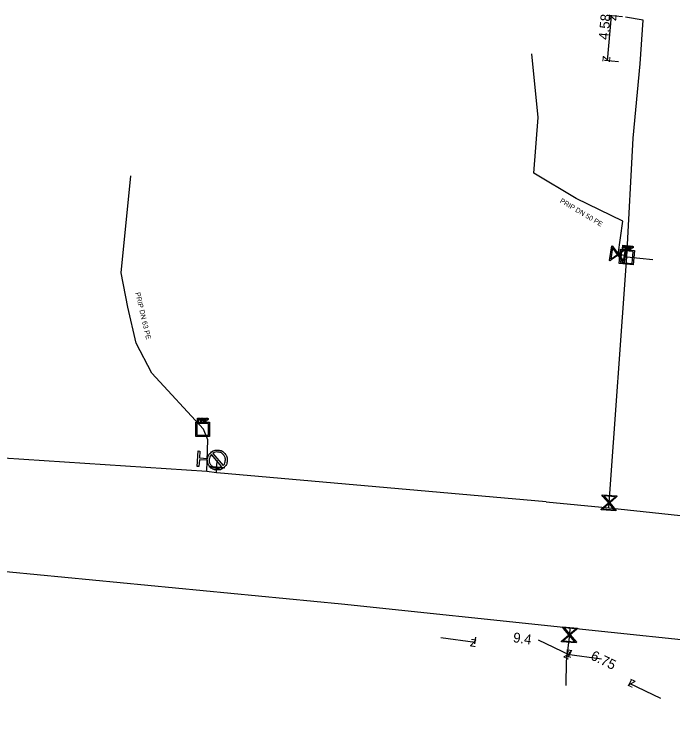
# Model space of a CAD drawing. Extents: x -643544 to -637295, y -1119190 to -1111715.
# Drawn here: x -642663.9 to -642597.3, y -1114181.4 to -1114108.3 of the extents above; entities that cross this region are included whole.
import ezdxf

# ---------------------------------------------------------------- set-up
doc = ezdxf.new("R2010")
doc.units = 0
for name, color, linetype in [('Default', 7, 'Continuous'), ('VP Hydrant', 7, 'Continuous'), ('VP Kótování', 7, 'Continuous'), ('VP Popis přípojky', 7, 'Continuous'), ('VP Přípojka', 7, 'Continuous'), ('VP Řad', 7, 'Continuous'), ('VP Šachta', 7, 'Continuous'), ('VP Šoupě', 7, 'Continuous')]:
    doc.layers.add(name, color=color, linetype=linetype)

msp = doc.modelspace()

# ---------------------------------------------------------------- linework, layer by layer
at = {"layer": 'Default'}
for points in [[(-642602.24, -1114131.632), (-642602.204, -1114131.635), (-642602.185, -1114131.641), (-642602.16, -1114131.648), (-642602.143, -1114131.662), (-642602.126, -1114131.675), (-642602.117, -1114131.698), (-642602.109, -1114131.721), (-642602.111, -1114131.748), (-642602.115, -1114131.794), (-642602.147, -1114131.822), (-642602.178, -1114131.851), (-642602.253, -1114131.844)], [(-642602.25, -1114131.803), (-642602.203, -1114131.807), (-642602.183, -1114131.792), (-642602.163, -1114131.776), (-642602.16, -1114131.745), (-642602.158, -1114131.723), (-642602.168, -1114131.706), (-642602.177, -1114131.689), (-642602.195, -1114131.683), (-642602.207, -1114131.678), (-642602.24, -1114131.675)], [(-642601.872, -1114131.95), (-642601.889, -1114131.915), (-642601.901, -1114131.897), (-642601.913, -1114131.879), (-642601.924, -1114131.871), (-642601.934, -1114131.864), (-642601.945, -1114131.86), (-642601.952, -1114131.857), (-642601.97, -1114131.856)], [(-642601.92, -1114131.82), (-642601.887, -1114131.822), (-642601.869, -1114131.817), (-642601.85, -1114131.812), (-642601.839, -1114131.798), (-642601.829, -1114131.785), (-642601.827, -1114131.766), (-642601.825, -1114131.742), (-642601.842, -1114131.724), (-642601.859, -1114131.706), (-642601.899, -1114131.703)], [(-642601.897, -1114131.662), (-642601.849, -1114131.667), (-642601.825, -1114131.678), (-642601.801, -1114131.69), (-642601.789, -1114131.716), (-642601.776, -1114131.742), (-642601.779, -1114131.771), (-642601.782, -1114131.81), (-642601.809, -1114131.833), (-642601.835, -1114131.856), (-642601.887, -1114131.859), (-642601.87, -1114131.871), (-642601.861, -1114131.88), (-642601.842, -1114131.9), (-642601.826, -1114131.931)], [(-642601.441, -1114131.704), (-642601.405, -1114131.707), (-642601.386, -1114131.712), (-642601.361, -1114131.719), (-642601.344, -1114131.733), (-642601.327, -1114131.747), (-642601.318, -1114131.769), (-642601.31, -1114131.792), (-642601.312, -1114131.819), (-642601.316, -1114131.865), (-642601.348, -1114131.894), (-642601.379, -1114131.922), (-642601.454, -1114131.916)], [(-642601.451, -1114131.874), (-642601.405, -1114131.878), (-642601.384, -1114131.863), (-642601.364, -1114131.848), (-642601.361, -1114131.816), (-642601.359, -1114131.794), (-642601.369, -1114131.777), (-642601.378, -1114131.761), (-642601.396, -1114131.754), (-642601.408, -1114131.749), (-642601.441, -1114131.746)], [(-642645.24, -1114149.085), (-642645.204, -1114149.085), (-642645.185, -1114149.089), (-642645.159, -1114149.094), (-642645.141, -1114149.106), (-642645.122, -1114149.118), (-642645.112, -1114149.14), (-642645.102, -1114149.162), (-642645.102, -1114149.189), (-642645.102, -1114149.235), (-642645.13, -1114149.266), (-642645.159, -1114149.297), (-642645.235, -1114149.297)], [(-642644.895, -1114149.085), (-642644.848, -1114149.085), (-642644.823, -1114149.095), (-642644.798, -1114149.105), (-642644.783, -1114149.129), (-642644.768, -1114149.153), (-642644.768, -1114149.183), (-642644.768, -1114149.222), (-642644.793, -1114149.247), (-642644.817, -1114149.273), (-642644.869, -1114149.28), (-642644.85, -1114149.29), (-642644.84, -1114149.299), (-642644.82, -1114149.317), (-642644.801, -1114149.346)], [(-642644.438, -1114149.086), (-642644.402, -1114149.086), (-642644.383, -1114149.09), (-642644.357, -1114149.095), (-642644.339, -1114149.107), (-642644.32, -1114149.119), (-642644.31, -1114149.141), (-642644.3, -1114149.163), (-642644.3, -1114149.19), (-642644.3, -1114149.236), (-642644.328, -1114149.267), (-642644.357, -1114149.299), (-642644.433, -1114149.299)], [(-642645.235, -1114149.256), (-642645.188, -1114149.256), (-642645.169, -1114149.239), (-642645.151, -1114149.222), (-642645.151, -1114149.19), (-642645.151, -1114149.168), (-642645.162, -1114149.152), (-642645.173, -1114149.136), (-642645.191, -1114149.131), (-642645.203, -1114149.128), (-642645.236, -1114149.128)], [(-642644.845, -1114149.369), (-642644.866, -1114149.336), (-642644.88, -1114149.319), (-642644.893, -1114149.302), (-642644.904, -1114149.296), (-642644.915, -1114149.289), (-642644.926, -1114149.286), (-642644.933, -1114149.284), (-642644.952, -1114149.284)], [(-642644.905, -1114149.244), (-642644.872, -1114149.244), (-642644.854, -1114149.237), (-642644.836, -1114149.23), (-642644.826, -1114149.216), (-642644.817, -1114149.201), (-642644.817, -1114149.183), (-642644.817, -1114149.158), (-642644.836, -1114149.142), (-642644.854, -1114149.125), (-642644.894, -1114149.125)], [(-642644.433, -1114149.257), (-642644.386, -1114149.257), (-642644.367, -1114149.24), (-642644.349, -1114149.223), (-642644.349, -1114149.191), (-642644.349, -1114149.169), (-642644.36, -1114149.153), (-642644.371, -1114149.137), (-642644.389, -1114149.133), (-642644.401, -1114149.129), (-642644.434, -1114149.129)], [(-642644.363, -1114153.174), (-642644.309, -1114152.818), (-642644.032, -1114152.579), (-642643.719, -1114152.309), (-642643.304, -1114152.338), (-642642.891, -1114152.367), (-642642.62, -1114152.68), (-642642.35, -1114152.993), (-642642.379, -1114153.408), (-642642.408, -1114153.819), (-642642.719, -1114154.09), (-642643.031, -1114154.362), (-642643.444, -1114154.333), (-642643.859, -1114154.304), (-642644.131, -1114153.993), (-642644.374, -1114153.718), (-642644.376, -1114153.357)], [(-642642.777, -1114153.887), (-642642.588, -1114153.683), (-642642.568, -1114153.394), (-642642.544, -1114153.059), (-642642.764, -1114152.805), (-642642.984, -1114152.55), (-642643.321, -1114152.527), (-642643.61, -1114152.507), (-642643.838, -1114152.665)], [(-642643.976, -1114152.784), (-642644.168, -1114152.988), (-642644.189, -1114153.28), (-642644.212, -1114153.617), (-642643.992, -1114153.871), (-642643.772, -1114154.124), (-642643.435, -1114154.148), (-642643.143, -1114154.168), (-642642.914, -1114154.006)]]:
    msp.add_open_spline(points, degree=3, dxfattribs=at)
at = {"layer": 'VP Hydrant'}
for points in [[(-642644.376, -1114153.357), (-642645.194, -1114153.3), (-642645.243, -1114153.987), (-642645.426, -1114153.975), (-642645.316, -1114152.416), (-642645.133, -1114152.429), (-642645.182, -1114153.117), (-642644.363, -1114153.174)], [(-642643.838, -1114152.665), (-642642.777, -1114153.887)], [(-642642.914, -1114154.006), (-642643.976, -1114152.784)]]:
    msp.add_lwpolyline(points, dxfattribs=at)
at = {"layer": 'VP Kótování'}
for points in [[(-642603.928, -1114112.977), (-642603.501, -1114108.416)], [(-642602.382, -1114108.521), (-642603.799, -1114108.388)], [(-642602.809, -1114113.082), (-642604.226, -1114112.949)], [(-642620.776, -1114171.266), (-642617.307, -1114171.734)], [(-642617.333, -1114171.924), (-642617.241, -1114171.239)], [(-642610.92, -1114171.497), (-642607.765, -1114173.013)], [(-642610.92, -1114171.497), (-642607.765, -1114173.013)], [(-642608.018, -1114173.181), (-642607.925, -1114172.495)], [(-642604.523, -1114173.459), (-642607.992, -1114172.991)], [(-642607.868, -1114173.226), (-642607.549, -1114172.562)], [(-642601.783, -1114176.149), (-642601.465, -1114175.486)], [(-642601.783, -1114176.149), (-642601.465, -1114175.486)], [(-642598.526, -1114177.452), (-642601.681, -1114175.936)], [(-642598.526, -1114177.452), (-642601.681, -1114175.936)]]:
    msp.add_lwpolyline(points, dxfattribs=at)
at = {"layer": 'VP Přípojka'}
for points in [[(-642603.794, -1114158.15), (-642603.758, -1114157.664), (-642601.96, -1114132.79), (-642601.302, -1114120.781), (-642600.598, -1114113.288), (-642600.305, -1114108.857), (-642602.083, -1114108.549)], [(-642601.96, -1114132.69), (-642602.84, -1114132.55), (-642602.37, -1114129.18), (-642607.07, -1114126.9), (-642611.38, -1114124.33), (-642610.94, -1114118.69), (-642611.56, -1114112.26)], [(-642644.45, -1114154.48), (-642644.35, -1114151.28), (-642644.76, -1114150.23), (-642650.01, -1114144.54), (-642651.57, -1114141.53), (-642652.43, -1114137.88), (-642653.11, -1114134.41), (-642652.131, -1114124.588)], [(-642601.96, -1114132.79), (-642599.333, -1114133.052)], [(-642643.467, -1114154.615), (-642643.377, -1114153.335)], [(-642607.71, -1114170.303), (-642607.761, -1114171.01), (-642608.084, -1114173.677), (-642608.124, -1114176.114)]]:
    msp.add_lwpolyline(points, dxfattribs=at)
at = {"layer": 'VP Řad'}
for points in [[(-642610.119, -1114157.576), (-642643.416, -1114154.622), (-642643.467, -1114154.615), (-642644.45, -1114154.48), (-642685.619, -1114151.81), (-642685.643, -1114151.81), (-642686.96, -1114151.789), (-642695.478, -1114151.645), (-642696.6, -1114151.55)], [(-642610.119, -1114157.576), (-642603.794, -1114158.15), (-642562.466, -1114162.569), (-642527.702, -1114166.17), (-642520.747, -1114166.449), (-642520.71, -1114166.45), (-642513.125, -1114167.028), (-642510.6, -1114166.586), (-642506.363, -1114167.263), (-642505.47, -1114167.5), (-642480.818, -1114169.72), (-642456.808, -1114172.285), (-642454.575, -1114172.377), (-642442.474, -1114174.92), (-642438.327, -1114175.966), (-642421.061, -1114177.433), (-642403.399, -1114178.605), (-642385.84, -1114179.82)], [(-642696.78, -1114163.04), (-642672.814, -1114163.817), (-642630.813, -1114167.88), (-642607.71, -1114170.303), (-642591.656, -1114171.986), (-642578.63, -1114173.18), (-642578.225, -1114173.232), (-642577.108, -1114173.369), (-642555.511, -1114175.669), (-642555.398, -1114175.673), (-642513.936, -1114179.59), (-642513.929, -1114179.591), (-642493.361, -1114181.251), (-642491.63, -1114181.39)]]:
    msp.add_lwpolyline(points, dxfattribs=at)
at = {"layer": 'VP Šachta'}
for points in [[(-642601.194, -1114132.148), (-642601.321, -1114133.594), (-642602.729, -1114133.47), (-642602.602, -1114132.024), (-642601.194, -1114132.148)], [(-642602.493, -1114132.158), (-642602.598, -1114133.358), (-642601.431, -1114133.46), (-642601.325, -1114132.26), (-642602.493, -1114132.158)], [(-642602.405, -1114131.978), (-642602.373, -1114131.621), (-642602.24, -1114131.632)], [(-642602.253, -1114131.844), (-642602.346, -1114131.836), (-642602.359, -1114131.982), (-642602.405, -1114131.978)], [(-642602.24, -1114131.675), (-642602.331, -1114131.667), (-642602.342, -1114131.795)], [(-642602.342, -1114131.795), (-642602.25, -1114131.803)], [(-642602.086, -1114132.006), (-642602.055, -1114131.648), (-642601.897, -1114131.662)], [(-642601.97, -1114131.856), (-642602.025, -1114131.851), (-642602.039, -1114132.01), (-642602.086, -1114132.006)], [(-642601.899, -1114131.703), (-642602.011, -1114131.693), (-642602.021, -1114131.811)], [(-642602.021, -1114131.811), (-642601.92, -1114131.82)], [(-642601.826, -1114131.931), (-642601.772, -1114132.034), (-642601.832, -1114132.028), (-642601.872, -1114131.95)], [(-642601.724, -1114132.039), (-642601.692, -1114131.681), (-642601.646, -1114131.686), (-642601.678, -1114132.043), (-642601.724, -1114132.039)], [(-642601.606, -1114132.049), (-642601.575, -1114131.692), (-642601.441, -1114131.704)], [(-642601.454, -1114131.916), (-642601.547, -1114131.907), (-642601.56, -1114132.053), (-642601.606, -1114132.049)], [(-642601.441, -1114131.746), (-642601.532, -1114131.738), (-642601.543, -1114131.866)], [(-642601.543, -1114131.866), (-642601.451, -1114131.874)], [(-642645.374, -1114149.444), (-642645.374, -1114149.085), (-642645.24, -1114149.085)], [(-642645.054, -1114149.444), (-642645.054, -1114149.085), (-642644.895, -1114149.085)], [(-642644.69, -1114149.445), (-642644.69, -1114149.086), (-642644.644, -1114149.086), (-642644.644, -1114149.445), (-642644.69, -1114149.445)], [(-642644.572, -1114149.445), (-642644.572, -1114149.086), (-642644.438, -1114149.086)], [(-642644.153, -1114149.507), (-642644.153, -1114150.959), (-642645.567, -1114150.959), (-642645.567, -1114149.507), (-642644.153, -1114149.507)], [(-642645.446, -1114149.631), (-642645.446, -1114150.835), (-642644.274, -1114150.835), (-642644.274, -1114149.631), (-642645.446, -1114149.631)], [(-642645.235, -1114149.297), (-642645.328, -1114149.297), (-642645.328, -1114149.444), (-642645.374, -1114149.444)], [(-642645.236, -1114149.128), (-642645.328, -1114149.128), (-642645.328, -1114149.256)], [(-642645.328, -1114149.256), (-642645.235, -1114149.256)], [(-642644.952, -1114149.284), (-642645.006, -1114149.284), (-642645.006, -1114149.444), (-642645.054, -1114149.444)], [(-642644.894, -1114149.125), (-642645.006, -1114149.125), (-642645.006, -1114149.244)], [(-642645.006, -1114149.244), (-642644.905, -1114149.244)], [(-642644.801, -1114149.346), (-642644.739, -1114149.444), (-642644.799, -1114149.444), (-642644.845, -1114149.369)], [(-642644.433, -1114149.299), (-642644.526, -1114149.299), (-642644.526, -1114149.445), (-642644.572, -1114149.445)], [(-642644.434, -1114149.129), (-642644.526, -1114149.129), (-642644.526, -1114149.257)], [(-642644.526, -1114149.257), (-642644.433, -1114149.257)]]:
    msp.add_lwpolyline(points, dxfattribs=at)
at = {"layer": 'VP Šoupě'}
for points in [[(-642603.699, -1114133.173), (-642603.463, -1114131.691), (-642603.398, -1114131.702), (-642603.326, -1114131.808), (-642602.832, -1114132.488), (-642602.047, -1114131.917), (-642601.981, -1114131.927), (-642602.217, -1114133.409), (-642602.282, -1114133.398), (-642602.851, -1114132.611), (-642603.53, -1114133.105), (-642603.633, -1114133.183), (-642603.699, -1114133.173)], [(-642603.581, -1114133.032), (-642602.903, -1114132.539), (-642603.395, -1114131.862), (-642603.581, -1114133.032)], [(-642602.098, -1114132.063), (-642602.78, -1114132.559), (-642602.285, -1114133.239), (-642602.098, -1114132.063)], [(-642644.173, -1114153.968), (-642642.676, -1114154.073), (-642642.683, -1114154.167), (-642644.179, -1114154.062), (-642644.173, -1114153.968)], [(-642604.452, -1114156.862), (-642602.956, -1114156.97), (-642602.961, -1114157.036), (-642603.06, -1114157.116), (-642603.695, -1114157.667), (-642603.059, -1114158.4), (-642603.064, -1114158.466), (-642604.56, -1114158.358), (-642604.555, -1114158.292), (-642603.819, -1114157.658), (-642604.37, -1114157.023), (-642604.457, -1114156.927), (-642604.452, -1114156.862)], [(-642604.302, -1114156.966), (-642603.753, -1114157.6), (-642603.12, -1114157.052), (-642604.302, -1114156.966)], [(-642603.209, -1114158.361), (-642603.762, -1114157.724), (-642604.397, -1114158.276), (-642603.209, -1114158.361)], [(-642608.451, -1114170.204), (-642606.956, -1114170.319), (-642606.961, -1114170.385), (-642607.061, -1114170.465), (-642607.698, -1114171.013), (-642607.065, -1114171.749), (-642607.07, -1114171.815), (-642608.566, -1114171.7), (-642608.561, -1114171.634), (-642607.822, -1114171.003), (-642608.37, -1114170.366), (-642608.456, -1114170.27), (-642608.451, -1114170.204)], [(-642608.301, -1114170.31), (-642607.755, -1114170.946), (-642607.121, -1114170.401), (-642608.301, -1114170.31)], [(-642607.215, -1114171.71), (-642607.765, -1114171.07), (-642608.403, -1114171.619), (-642607.215, -1114171.71)]]:
    msp.add_lwpolyline(points, dxfattribs=at)

# ---------------------------------------------------------------- texts
at = {"layer": 'VP Kótování'}
for s, rotation, p in [('4.58', 84.65159, (-642603.832, -1114110.879)), ('z', 84.65159, (-642603.05, -1114108.961)), ('z', 264.65157, (-642604.379, -1114112.433)), ('9.4', 352.31767, (-642613.511, -1114171.742)), ('z', 352.31767, (-642617.87, -1114172.163)), ('z', 172.31767, (-642607.43, -1114172.562)), ('z', 334.33616, (-642608.433, -1114173.247)), ('z', 334.33616, (-642608.433, -1114173.247)), ('6.75', 334.33616, (-642605.707, -1114173.447)), ('6.75', 334.33616, (-642605.707, -1114173.447)), ('z', 154.33616, (-642601.014, -1114175.702)), ('z', 154.33616, (-642601.014, -1114175.702))]:
    msp.add_text(s, height=1, rotation=rotation, dxfattribs=at).set_placement(p)
at = {"layer": 'VP Popis přípojky'}
for s, rotation, p in [('PRIP DN 50 PE', 329.1929, (-642608.774, -1114127.262)), ('PRIP DN 63 PE', 283.25802, (-642651.679, -1114136.441))]:
    msp.add_text(s, height=0.5, rotation=rotation, dxfattribs=at).set_placement(p)

doc.saveas('drawing.dxf')
